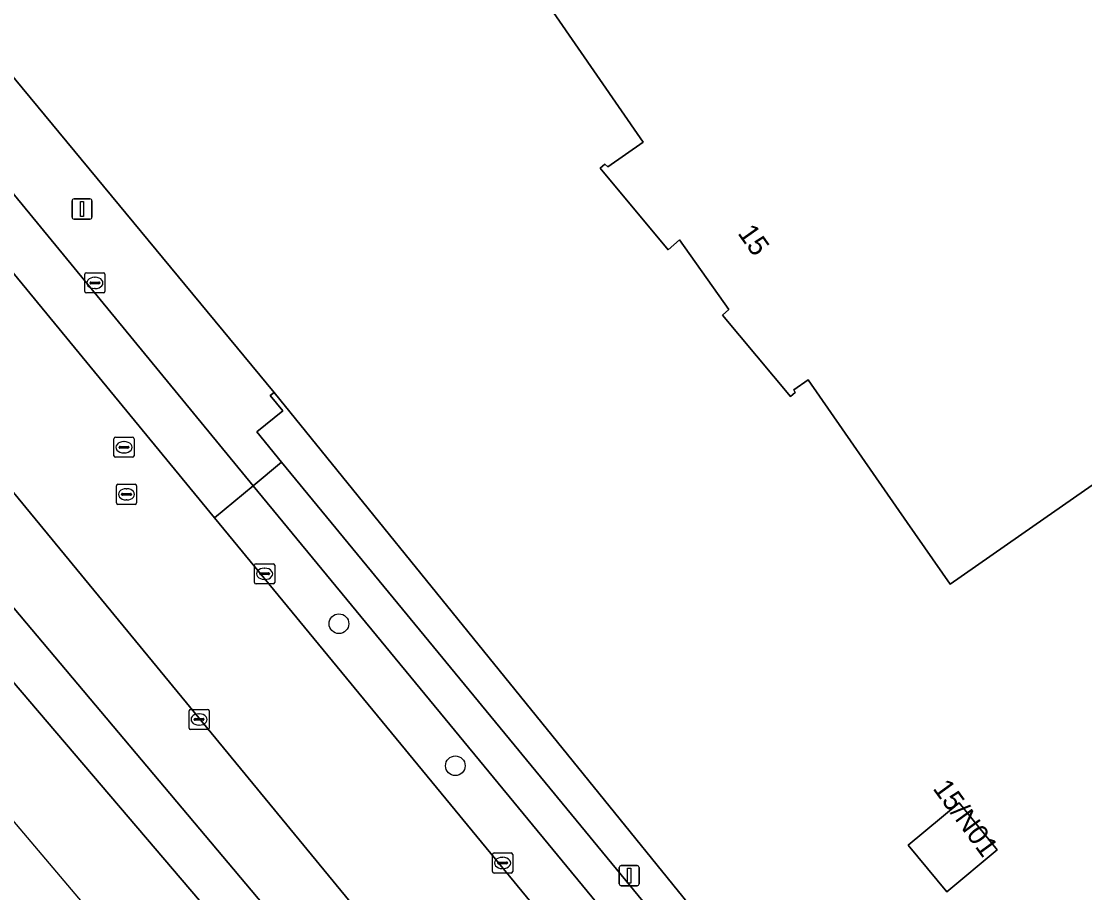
# Model space of a CAD drawing. Extents: x 156702 to 158052, y 387630 to 388992.
# Drawn here: x 157142.2 to 157195.1, y 387880.3 to 387923.6 of the extents above; entities that cross this region are included whole.
import ezdxf

# ---------------------------------------------------------------- set-up
doc = ezdxf.new("R2010")
doc.units = 0
for name, color, linetype in [('IMGEO_Berm_groen', 7, 'Continuous'), ('IMGEO_Boom', 7, 'Continuous'), ('IMGEO_Brandkraan', 7, 'Continuous'), ('IMGEO_Erf', 7, 'Continuous'), ('IMGEO_Grasland_overig', 7, 'Continuous'), ('IMGEO_Groenvoorziening', 7, 'Continuous'), ('IMGEO_Kolk', 7, 'Continuous'), ('IMGEO_Lichtmast', 7, 'Continuous'), ('IMGEO_Pand', 7, 'Continuous'), ('IMGEO_Pand_nummerreeks', 7, 'Continuous'), ('IMGEO_Parkeervlak_open', 7, 'Continuous'), ('IMGEO_Rijbaan_lokaal_gesloten', 7, 'Continuous'), ('IMGEO_Rioolput', 7, 'Continuous'), ('IMGEO_Spoor', 7, 'Continuous'), ('IMGEO_Spoorbaan_halfverhard', 7, 'Continuous'), ('IMGEO_Voetpad_open', 7, 'Continuous')]:
    doc.layers.add(name, color=color, linetype=linetype)

msp = doc.modelspace()

# ---------------------------------------------------------------- linework, layer by layer
at = {"layer": 'IMGEO_Berm_groen'}
for points in [[(157342.867, 387655.979), (157340.873, 387658.204), (157337.844, 387661.887), (157244.684, 387775.137), (157168.303, 387867.992), (157086.65, 387967.254)], [(157138.683, 387898.173), (157156.546, 387876.96), (157159.776, 387873.028), (157164.591, 387867.234), (157166.179, 387865.286), (157166.96, 387864.35), (157177.251, 387852.02), (157242.391, 387773.236), (157261.602, 387750), (157335.27, 387660.718), (157342.807, 387651.584), (157346.611, 387647.025), (157348.329, 387648.107)]]:
    msp.add_lwpolyline(points, dxfattribs=at)
at = {"layer": 'IMGEO_Boom'}
for centre in [(157158.009, 387893.654), (157163.794, 387886.596)]:
    msp.add_circle(centre, 0.489, dxfattribs=at)
at = {"layer": 'IMGEO_Brandkraan'}
for p, q in [((157145.379, 387910.162), (157145.379, 387911.014)), ((157145.454, 387911.088), (157146.306, 387911.088)), ((157145.867, 387910.868), (157145.892, 387910.868)), ((157146.38, 387911.014), (157146.38, 387910.162)), ((157145.638, 387910.582), (157145.638, 387910.594)), ((157146.076, 387910.545), (157145.678, 387910.545)), ((157145.681, 387910.631), (157146.079, 387910.631)), ((157145.89, 387910.308), (157145.865, 387910.308)), ((157146.122, 387910.594), (157146.122, 387910.582)), ((157146.306, 387910.088), (157145.454, 387910.088))]:
    msp.add_line(p, q, dxfattribs=at)
for points in [[(157145.379, 387910.162), (157145.379, 387911.014)], [(157145.454, 387911.088), (157146.306, 387911.088)], [(157146.38, 387911.014), (157146.38, 387910.162)], [(157146.306, 387910.088), (157145.454, 387910.088)]]:
    msp.add_lwpolyline(points, dxfattribs=at)
for centre, radius, start, end in [((157145.456, 387911.012), 0.0765, 91.552, 178.448), ((157145.456, 387911.012), 0.0765, 91.552, 178.448), ((157146.304, 387911.012), 0.0765, 1.552, 88.448), ((157146.304, 387911.012), 0.0765, 1.552, 88.448), ((157145.456, 387910.164), 0.0765, 181.552, 268.448), ((157145.456, 387910.164), 0.0765, 181.552, 268.448), ((157145.678, 387910.591), 0.0403, 85.8775, 175.7526), ((157145.675, 387910.581), 0.0366, 178.938, 274.7102), ((157146.079, 387910.588), 0.043, 264.8664, 352.4533), ((157146.083, 387910.593), 0.0386, 1.7309, 96.639), ((157146.304, 387910.164), 0.0765, 271.552, 358.448), ((157146.304, 387910.164), 0.0765, 271.552, 358.448)]:
    msp.add_arc(centre, radius, start, end, dxfattribs=at)
for centre, major_axis, ratio, start_param, end_param in [((157145.866, 387910.588), (-0.387, 0.002), 0.722429, 4.712389, 7.853982), ((157145.891, 387910.588), (-0.39, 0.002), 0.717154, 1.570796, 4.712389)]:
    msp.add_ellipse(centre, major_axis=major_axis, ratio=ratio, start_param=start_param, end_param=end_param, dxfattribs=at)
at = {"layer": 'IMGEO_Erf'}
for points in [[(157229.485, 387924.241), (157192.497, 387898.477), (157188.394, 387895.619), (157186.26, 387898.688), (157181.336, 387905.773), (157180.619, 387905.271), (157180.691, 387905.145), (157180.445, 387904.939), (157177.073, 387908.979), (157177.382, 387909.273), (157174.943, 387912.73), (157174.366, 387912.233), (157170.986, 387916.283), (157171.224, 387916.486), (157171.368, 387916.347), (157173.137, 387917.581), (157168.679, 387924.016), (157168.522, 387924.242), (157165.537, 387928.552), (157165.475, 387928.641), (157169.584, 387931.491), (157206.576, 387957.146)], [(157188.216, 387880.332), (157186.296, 387882.645), (157188.839, 387884.75), (157190.726, 387882.423)]]:
    msp.add_lwpolyline(points, close=True, dxfattribs=at)
msp.add_lwpolyline([(157113.203, 387955.403), (157114.82, 387953.45), (157124.927, 387941.131), (157130.787, 387933.959), (157141.556, 387921.139), (157154.783, 387905.136), (157179.278, 387874.935), (157184.134, 387869.06), (157193.638, 387857.523), (157201.348, 387848.217), (157205.459, 387843.261), (157211.007, 387836.491), (157224.534, 387819.949), (157225.552, 387818.74), (157225.932, 387819.031), (157231.711, 387812.018), (157231.33, 387811.708), (157232.256, 387810.596), (157241.527, 387799.34), (157241.633, 387799.436), (157243.736, 387796.79), (157248.763, 387790.697), (157254.703, 387783.586)], dxfattribs=at)
at = {"layer": 'IMGEO_Grasland_overig'}
msp.add_lwpolyline([(157123.947, 387911.695), (157157.305, 387872.588), (157158.346, 387873.386), (157162.009, 387869.005), (157161.072, 387868.112), (157164.586, 387863.907), (157166.179, 387865.286), (157164.591, 387867.234), (157159.776, 387873.028), (157156.546, 387876.96), (157138.683, 387898.173)], dxfattribs=at)
at = {"layer": 'IMGEO_Groenvoorziening'}
msp.add_lwpolyline([(157179.278, 387874.935), (157154.783, 387905.136), (157154.593, 387904.995), (157155.223, 387904.226), (157153.934, 387903.182), (157155.157, 387901.675), (157176.888, 387875.274), (157178.052, 387873.875)], close=True, dxfattribs=at)
at = {"layer": 'IMGEO_Kolk'}
for p, q in [((157153.813, 387895.708), (157153.813, 387896.56)), ((157153.888, 387896.634), (157154.74, 387896.634)), ((157154.301, 387896.414), (157154.326, 387896.414)), ((157154.814, 387896.56), (157154.814, 387895.708)), ((157154.072, 387896.128), (157154.072, 387896.14)), ((157154.51, 387896.091), (157154.112, 387896.091)), ((157154.115, 387896.177), (157154.513, 387896.177)), ((157154.556, 387896.14), (157154.556, 387896.128)), ((157154.74, 387895.634), (157153.888, 387895.634)), ((157154.324, 387895.854), (157154.299, 387895.854)), ((157150.556, 387888.47), (157150.556, 387889.322)), ((157150.631, 387889.396), (157151.483, 387889.396)), ((157151.044, 387889.176), (157151.069, 387889.176)), ((157151.557, 387889.322), (157151.557, 387888.47)), ((157150.815, 387888.89), (157150.815, 387888.902)), ((157151.253, 387888.853), (157150.855, 387888.853)), ((157150.858, 387888.939), (157151.256, 387888.939)), ((157151.067, 387888.616), (157151.042, 387888.616)), ((157151.299, 387888.902), (157151.299, 387888.89)), ((157151.483, 387888.396), (157150.631, 387888.396)), ((157165.643, 387881.339), (157165.643, 387882.191)), ((157165.718, 387882.265), (157166.57, 387882.265)), ((157166.644, 387882.191), (157166.644, 387881.339)), ((157165.902, 387881.759), (157165.902, 387881.771)), ((157166.34, 387881.722), (157165.942, 387881.722)), ((157165.945, 387881.808), (157166.343, 387881.808)), ((157166.131, 387882.045), (157166.156, 387882.045)), ((157166.386, 387881.771), (157166.386, 387881.759)), ((157166.57, 387881.265), (157165.718, 387881.265)), ((157166.154, 387881.485), (157166.129, 387881.485))]:
    msp.add_line(p, q, dxfattribs=at)
for points in [[(157153.813, 387895.708), (157153.813, 387896.56)], [(157153.888, 387896.634), (157154.74, 387896.634)], [(157154.814, 387896.56), (157154.814, 387895.708)], [(157154.74, 387895.634), (157153.888, 387895.634)], [(157150.556, 387888.47), (157150.556, 387889.322)], [(157150.631, 387889.396), (157151.483, 387889.396)], [(157151.557, 387889.322), (157151.557, 387888.47)], [(157151.483, 387888.396), (157150.631, 387888.396)], [(157165.643, 387881.339), (157165.643, 387882.191)], [(157165.718, 387882.265), (157166.57, 387882.265)], [(157166.644, 387882.191), (157166.644, 387881.339)], [(157166.57, 387881.265), (157165.718, 387881.265)]]:
    msp.add_lwpolyline(points, dxfattribs=at)
for centre, radius, start, end in [((157153.89, 387896.558), 0.0765, 91.552, 178.448), ((157153.89, 387896.558), 0.0765, 91.552, 178.448), ((157154.738, 387896.558), 0.0765, 1.552, 88.448), ((157154.738, 387896.558), 0.0765, 1.552, 88.448), ((157154.112, 387896.137), 0.0403, 85.8775, 175.7526), ((157154.109, 387896.127), 0.0366, 178.938, 274.7102), ((157154.513, 387896.134), 0.043, 264.8664, 352.4533), ((157154.517, 387896.139), 0.0386, 1.7309, 96.639), ((157153.89, 387895.71), 0.0765, 181.552, 268.448), ((157153.89, 387895.71), 0.0765, 181.552, 268.448), ((157154.738, 387895.71), 0.0765, 271.552, 358.448), ((157154.738, 387895.71), 0.0765, 271.552, 358.448), ((157150.633, 387889.32), 0.0765, 91.552, 178.448), ((157150.633, 387889.32), 0.0765, 91.552, 178.448), ((157151.481, 387889.32), 0.0765, 1.552, 88.448), ((157151.481, 387889.32), 0.0765, 1.552, 88.448), ((157150.633, 387888.472), 0.0765, 181.552, 268.448), ((157150.633, 387888.472), 0.0765, 181.552, 268.448), ((157150.855, 387888.899), 0.0403, 85.8775, 175.7526), ((157150.852, 387888.889), 0.0366, 178.938, 274.7102), ((157151.256, 387888.896), 0.043, 264.8664, 352.4533), ((157151.26, 387888.901), 0.0386, 1.7309, 96.639), ((157151.481, 387888.472), 0.0765, 271.552, 358.448), ((157151.481, 387888.472), 0.0765, 271.552, 358.448), ((157165.72, 387882.189), 0.0765, 91.552, 178.448), ((157165.72, 387882.189), 0.0765, 91.552, 178.448), ((157166.568, 387882.189), 0.0765, 1.552, 88.448), ((157166.568, 387882.189), 0.0765, 1.552, 88.448), ((157165.942, 387881.768), 0.0403, 85.8775, 175.7526), ((157165.939, 387881.758), 0.0366, 178.938, 274.7102), ((157166.343, 387881.765), 0.043, 264.8664, 352.4533), ((157166.347, 387881.77), 0.0386, 1.7309, 96.639), ((157165.72, 387881.341), 0.0765, 181.552, 268.448), ((157165.72, 387881.341), 0.0765, 181.552, 268.448), ((157166.568, 387881.341), 0.0765, 271.552, 358.448), ((157166.568, 387881.341), 0.0765, 271.552, 358.448)]:
    msp.add_arc(centre, radius, start, end, dxfattribs=at)
for centre, major_axis, ratio, start_param, end_param in [((157154.3, 387896.134), (-0.387, 0.002), 0.722429, 4.712389, 7.853982), ((157154.325, 387896.134), (-0.39, 0.002), 0.717154, 1.570796, 4.712389), ((157151.043, 387888.896), (-0.387, 0.002), 0.722429, 4.712389, 7.853982), ((157151.068, 387888.896), (-0.39, 0.002), 0.717154, 1.570796, 4.712389), ((157166.13, 387881.765), (-0.387, 0.002), 0.722429, 4.712389, 7.853982), ((157166.155, 387881.765), (-0.39, 0.002), 0.717154, 1.570796, 4.712389)]:
    msp.add_ellipse(centre, major_axis=major_axis, ratio=ratio, start_param=start_param, end_param=end_param, dxfattribs=at)
at = {"layer": 'IMGEO_Lichtmast'}
for p, q in [((157144.743, 387913.861), (157144.743, 387914.661)), ((157144.743, 387914.661), (157144.743, 387913.861)), ((157144.843, 387914.761), (157145.633, 387914.761)), ((157145.633, 387914.761), (157144.843, 387914.761)), ((157145.733, 387914.661), (157145.733, 387913.861)), ((157145.733, 387913.861), (157145.733, 387914.661)), ((157145.633, 387913.761), (157144.843, 387913.761)), ((157144.843, 387913.761), (157145.633, 387913.761)), ((157172.039, 387881.633), (157172.829, 387881.633)), ((157172.829, 387881.633), (157172.039, 387881.633)), ((157171.939, 387880.733), (157171.939, 387881.533)), ((157171.939, 387881.533), (157171.939, 387880.733)), ((157172.929, 387881.533), (157172.929, 387880.733)), ((157172.929, 387880.733), (157172.929, 387881.533)), ((157172.829, 387880.633), (157172.039, 387880.633)), ((157172.039, 387880.633), (157172.829, 387880.633))]:
    msp.add_line(p, q, dxfattribs=at)
for points in [[(157145.163, 387914.636), (157145.313, 387914.636), (157145.313, 387913.886), (157145.163, 387913.886), (157145.163, 387914.636)], [(157172.359, 387881.508), (157172.509, 387881.508), (157172.509, 387880.758), (157172.359, 387880.758), (157172.359, 387881.508)]]:
    msp.add_lwpolyline(points, dxfattribs=at)
for centre, start, end in [((157144.843, 387914.661), 90, 180), ((157144.843, 387914.661), 90, 180), ((157145.633, 387914.661), 0, 90), ((157145.633, 387914.661), 360, 90), ((157144.843, 387913.861), 180, 270), ((157144.843, 387913.861), 180, 270), ((157145.633, 387913.861), 270, 0), ((157145.633, 387913.861), 270, 0), ((157172.039, 387881.533), 90, 180), ((157172.039, 387881.533), 90, 180), ((157172.829, 387881.533), 0, 90), ((157172.829, 387881.533), 360, 90), ((157172.039, 387880.733), 180, 270), ((157172.039, 387880.733), 180, 270), ((157172.829, 387880.733), 270, 0), ((157172.829, 387880.733), 270, 0)]:
    msp.add_arc(centre, 0.1, start, end, dxfattribs=at)
at = {"layer": 'IMGEO_Pand'}
for points in [[(157192.497, 387898.477), (157229.485, 387924.241), (157206.576, 387957.146), (157169.584, 387931.491), (157165.475, 387928.641), (157165.537, 387928.552), (157168.522, 387924.242), (157168.679, 387924.016), (157173.137, 387917.581), (157171.368, 387916.347), (157171.224, 387916.486), (157170.986, 387916.283), (157174.366, 387912.233), (157174.943, 387912.73), (157177.382, 387909.273), (157177.073, 387908.979), (157180.445, 387904.939), (157180.691, 387905.145), (157180.619, 387905.271), (157181.336, 387905.773), (157186.26, 387898.688), (157188.394, 387895.619)], [(157188.216, 387880.332), (157190.726, 387882.423), (157188.839, 387884.75), (157186.296, 387882.645)]]:
    msp.add_lwpolyline(points, close=True, dxfattribs=at)
at = {"layer": 'IMGEO_Parkeervlak_open'}
msp.add_lwpolyline([(157153.751, 387900.509), (157151.823, 387898.922), (157173.658, 387872.397), (157175.597, 387873.995), (157175.473, 387874.145)], close=True, dxfattribs=at)
at = {"layer": 'IMGEO_Rijbaan_lokaal_gesloten'}
msp.add_lwpolyline([(157086.65, 387967.254), (157168.303, 387867.992), (157173.658, 387872.397), (157151.823, 387898.922), (157135.296, 387919)], dxfattribs=at)
at = {"layer": 'IMGEO_Rioolput'}
for p, q in [((157146.825, 387901.995), (157146.825, 387902.847)), ((157146.9, 387902.921), (157147.752, 387902.921)), ((157147.826, 387902.847), (157147.826, 387901.995)), ((157147.084, 387902.415), (157147.084, 387902.427)), ((157147.522, 387902.378), (157147.124, 387902.378)), ((157147.127, 387902.464), (157147.525, 387902.464)), ((157147.313, 387902.701), (157147.338, 387902.701)), ((157147.568, 387902.427), (157147.568, 387902.415)), ((157147.752, 387901.921), (157146.9, 387901.921)), ((157147.336, 387902.141), (157147.311, 387902.141)), ((157146.949, 387899.656), (157146.949, 387900.508)), ((157147.024, 387900.582), (157147.876, 387900.582)), ((157147.208, 387900.076), (157147.208, 387900.088)), ((157147.251, 387900.125), (157147.649, 387900.125)), ((157147.437, 387900.362), (157147.462, 387900.362)), ((157147.692, 387900.088), (157147.692, 387900.076)), ((157147.95, 387900.508), (157147.95, 387899.656)), ((157147.876, 387899.582), (157147.024, 387899.582)), ((157147.646, 387900.039), (157147.248, 387900.039)), ((157147.46, 387899.802), (157147.435, 387899.802))]:
    msp.add_line(p, q, dxfattribs=at)
for points in [[(157146.825, 387901.995), (157146.825, 387902.847)], [(157146.9, 387902.921), (157147.752, 387902.921)], [(157147.826, 387902.847), (157147.826, 387901.995)], [(157147.752, 387901.921), (157146.9, 387901.921)], [(157146.949, 387899.656), (157146.949, 387900.508)], [(157147.024, 387900.582), (157147.876, 387900.582)], [(157147.95, 387900.508), (157147.95, 387899.656)], [(157147.876, 387899.582), (157147.024, 387899.582)]]:
    msp.add_lwpolyline(points, dxfattribs=at)
for centre, radius, start, end in [((157146.902, 387902.845), 0.0765, 91.552, 178.448), ((157146.902, 387902.845), 0.0765, 91.552, 178.448), ((157147.75, 387902.845), 0.0765, 1.552, 88.448), ((157147.75, 387902.845), 0.0765, 1.552, 88.448), ((157147.124, 387902.424), 0.0403, 85.8775, 175.7526), ((157147.121, 387902.414), 0.0366, 178.938, 274.7102), ((157147.525, 387902.421), 0.043, 264.8664, 352.4533), ((157147.529, 387902.426), 0.0386, 1.7309, 96.639), ((157146.902, 387901.997), 0.0765, 181.552, 268.448), ((157146.902, 387901.997), 0.0765, 181.552, 268.448), ((157147.75, 387901.997), 0.0765, 271.552, 358.448), ((157147.75, 387901.997), 0.0765, 271.552, 358.448), ((157147.026, 387900.506), 0.0765, 91.552, 178.448), ((157147.026, 387900.506), 0.0765, 91.552, 178.448), ((157147.248, 387900.085), 0.0403, 85.8775, 175.7526), ((157147.653, 387900.087), 0.0386, 1.7309, 96.639), ((157147.874, 387900.506), 0.0765, 1.552, 88.448), ((157147.874, 387900.506), 0.0765, 1.552, 88.448), ((157147.026, 387899.658), 0.0765, 181.552, 268.448), ((157147.026, 387899.658), 0.0765, 181.552, 268.448), ((157147.245, 387900.075), 0.0366, 178.938, 274.7102), ((157147.649, 387900.082), 0.043, 264.8664, 352.4533), ((157147.874, 387899.658), 0.0765, 271.552, 358.448), ((157147.874, 387899.658), 0.0765, 271.552, 358.448)]:
    msp.add_arc(centre, radius, start, end, dxfattribs=at)
for centre, major_axis, ratio, start_param, end_param in [((157147.312, 387902.421), (-0.387, 0.002), 0.722429, 4.712389, 7.853982), ((157147.337, 387902.421), (-0.39, 0.002), 0.717154, 1.570796, 4.712389), ((157147.436, 387900.082), (-0.387, 0.002), 0.722429, 4.712389, 7.853982), ((157147.461, 387900.082), (-0.39, 0.002), 0.717154, 1.570796, 4.712389)]:
    msp.add_ellipse(centre, major_axis=major_axis, ratio=ratio, start_param=start_param, end_param=end_param, dxfattribs=at)
at = {"layer": 'IMGEO_Spoor'}
msp.add_lwpolyline([(156872.422, 388201.343), (156882.919, 388187.987), (156900.381, 388166.18), (156921.457, 388140.635), (156943.252, 388114.607), (156960.211, 388094.663), (156986.26, 388064.316), (157082.584, 387953.12), (157127.585, 387900.649), (157147.691, 387876.906), (157152.061, 387871.615)], dxfattribs=at)
at = {"layer": 'IMGEO_Spoorbaan_halfverhard'}
msp.add_lwpolyline([(157063.394, 387938.926), (157175.065, 387804.02), (157207.867, 387764.442), (157277.308, 387681.156), (157319.732, 387630.105), (157345.109, 387646.08), (157317.789, 387679.061), (157284.831, 387719.064), (157252.184, 387758.506), (157223.104, 387793.908), (157216.021, 387802.102), (157185.011, 387839.465), (157165.423, 387862.906), (157164.586, 387863.907), (157161.072, 387868.112), (157157.305, 387872.588), (157123.947, 387911.695)], dxfattribs=at)
at = {"layer": 'IMGEO_Voetpad_open'}
for points in [[(157141.556, 387921.139), (157141.439, 387920.976), (157140.476, 387922.2), (157139.168, 387921.083), (157138.52, 387921.884), (157137.136, 387920.707), (157137.231, 387920.592), (157153.751, 387900.509), (157155.157, 387901.675), (157153.934, 387903.182), (157155.223, 387904.226), (157154.593, 387904.995), (157154.783, 387905.136)], [(157137.231, 387920.592), (157135.296, 387919), (157151.823, 387898.922), (157153.751, 387900.509)], [(157153.751, 387900.509), (157175.473, 387874.145), (157176.888, 387875.274), (157155.157, 387901.675)]]:
    msp.add_lwpolyline(points, close=True, dxfattribs=at)

# ---------------------------------------------------------------- texts
at = {"layer": 'IMGEO_Pand_nummerreeks'}
for s, rotation, p in [('15', 305.2023, (157177.798, 387913.055)), ('15/N01', 306.0274, (157187.495, 387885.464))]:
    msp.add_text(s, height=1, rotation=rotation, dxfattribs=at).set_placement(p)

doc.saveas('drawing.dxf')
